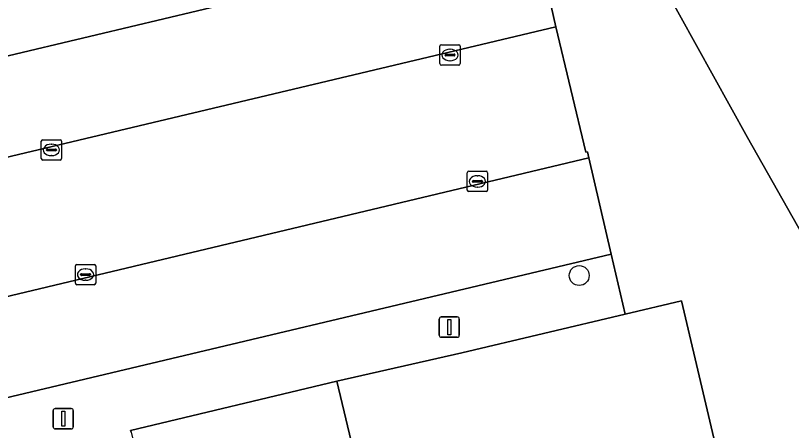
# Model space of a CAD drawing. Extents: x 158031 to 159244, y 380104 to 381214.
# Drawn here: x 158665.32 to 158703.48, y 380464.17 to 380484.57 of the extents above; entities that cross this region are included whole.
import ezdxf

# ---------------------------------------------------------------- set-up
doc = ezdxf.new("R2010")
doc.units = 0
for name, color, linetype in [('IMGEO_Boom', 7, 'Continuous'), ('IMGEO_Erf', 7, 'Continuous'), ('IMGEO_Hek', 7, 'Continuous'), ('IMGEO_Kolk', 7, 'Continuous'), ('IMGEO_Lichtmast', 7, 'Continuous'), ('IMGEO_Pand', 7, 'Continuous'), ('IMGEO_Parkeervlak_open', 7, 'Continuous'), ('IMGEO_Rijbaan_lokaal_open', 7, 'Continuous'), ('IMGEO_Voetpad_open', 7, 'Continuous')]:
    doc.layers.add(name, color=color, linetype=linetype)

msp = doc.modelspace()

# ---------------------------------------------------------------- linework, layer by layer
at = {"layer": 'IMGEO_Boom'}
msp.add_circle((158693.042, 380471.788), 0.489, dxfattribs=at)
at = {"layer": 'IMGEO_Erf'}
msp.add_lwpolyline([(158698.077, 380470.54), (158695.304, 380469.884), (158687.271, 380467.982), (158681.122, 380466.593), (158682.444, 380461.045), (158685.304, 380461.722), (158686.594, 380456.28), (158689.406, 380456.946), (158691.395, 380448.507), (158694.234, 380449.177), (158694.082, 380449.756), (158702.507, 380451.76), (158701.464, 380456.145)], close=True, dxfattribs=at)
at = {"layer": 'IMGEO_Hek'}
msp.add_lwpolyline([(158681.122, 380466.593), (158687.271, 380467.982)], dxfattribs=at)
at = {"layer": 'IMGEO_Kolk'}
for p, q in [((158686.263, 380483.127), (158687.115, 380483.127)), ((158686.188, 380482.201), (158686.188, 380483.053)), ((158686.676, 380482.907), (158686.701, 380482.907)), ((158687.189, 380483.053), (158687.189, 380482.201)), ((158686.447, 380482.621), (158686.447, 380482.633)), ((158686.885, 380482.584), (158686.487, 380482.584)), ((158686.49, 380482.67), (158686.888, 380482.67)), ((158686.931, 380482.633), (158686.931, 380482.621)), ((158687.115, 380482.127), (158686.263, 380482.127)), ((158686.699, 380482.347), (158686.674, 380482.347)), ((158666.584, 380477.537), (158666.584, 380478.389)), ((158666.659, 380478.463), (158667.511, 380478.463)), ((158667.072, 380478.243), (158667.097, 380478.243)), ((158667.585, 380478.389), (158667.585, 380477.537)), ((158666.843, 380477.957), (158666.843, 380477.969)), ((158667.281, 380477.92), (158666.883, 380477.92)), ((158666.886, 380478.006), (158667.284, 380478.006)), ((158667.327, 380477.969), (158667.327, 380477.957)), ((158667.511, 380477.463), (158666.659, 380477.463)), ((158667.095, 380477.683), (158667.07, 380477.683)), ((158687.535, 380475.989), (158687.535, 380476.841)), ((158687.61, 380476.915), (158688.462, 380476.915)), ((158688.023, 380476.695), (158688.048, 380476.695)), ((158688.536, 380476.841), (158688.536, 380475.989)), ((158687.794, 380476.409), (158687.794, 380476.421)), ((158688.232, 380476.372), (158687.834, 380476.372)), ((158687.837, 380476.458), (158688.235, 380476.458)), ((158688.278, 380476.421), (158688.278, 380476.409)), ((158688.462, 380475.915), (158687.61, 380475.915)), ((158688.046, 380476.135), (158688.021, 380476.135)), ((158668.261, 380471.411), (158668.261, 380472.263)), ((158668.336, 380472.337), (158669.188, 380472.337)), ((158668.749, 380472.117), (158668.774, 380472.117)), ((158669.262, 380472.263), (158669.262, 380471.411)), ((158668.52, 380471.831), (158668.52, 380471.843)), ((158668.958, 380471.794), (158668.56, 380471.794)), ((158668.563, 380471.88), (158668.961, 380471.88)), ((158669.004, 380471.843), (158669.004, 380471.831)), ((158669.188, 380471.337), (158668.336, 380471.337)), ((158668.772, 380471.557), (158668.747, 380471.557))]:
    msp.add_line(p, q, dxfattribs=at)
for points in [[(158686.263, 380483.127), (158687.115, 380483.127)], [(158686.188, 380482.201), (158686.188, 380483.053)], [(158687.189, 380483.053), (158687.189, 380482.201)], [(158687.115, 380482.127), (158686.263, 380482.127)], [(158666.584, 380477.537), (158666.584, 380478.389)], [(158666.659, 380478.463), (158667.511, 380478.463)], [(158667.585, 380478.389), (158667.585, 380477.537)], [(158667.511, 380477.463), (158666.659, 380477.463)], [(158687.535, 380475.989), (158687.535, 380476.841)], [(158687.61, 380476.915), (158688.462, 380476.915)], [(158688.536, 380476.841), (158688.536, 380475.989)], [(158688.462, 380475.915), (158687.61, 380475.915)], [(158668.261, 380471.411), (158668.261, 380472.263)], [(158668.336, 380472.337), (158669.188, 380472.337)], [(158669.262, 380472.263), (158669.262, 380471.411)], [(158669.188, 380471.337), (158668.336, 380471.337)]]:
    msp.add_lwpolyline(points, dxfattribs=at)
for centre, radius, start, end in [((158686.265, 380483.051), 0.0765, 91.552, 178.448), ((158686.265, 380483.051), 0.0765, 91.552, 178.448), ((158687.113, 380483.051), 0.0765, 1.552, 88.448), ((158687.113, 380483.051), 0.0765, 1.552, 88.448), ((158686.487, 380482.63), 0.0403, 85.8775, 175.7526), ((158686.484, 380482.62), 0.0366, 178.938, 274.7102), ((158686.888, 380482.627), 0.043, 264.8664, 352.4533), ((158686.892, 380482.632), 0.0386, 1.7309, 96.639), ((158686.265, 380482.203), 0.0765, 181.552, 268.448), ((158686.265, 380482.203), 0.0765, 181.552, 268.448), ((158687.113, 380482.203), 0.0765, 271.552, 358.448), ((158687.113, 380482.203), 0.0765, 271.552, 358.448), ((158666.661, 380478.387), 0.0765, 91.552, 178.448), ((158666.661, 380478.387), 0.0765, 91.552, 178.448), ((158667.509, 380478.387), 0.0765, 1.552, 88.448), ((158667.509, 380478.387), 0.0765, 1.552, 88.448), ((158666.883, 380477.966), 0.0403, 85.8775, 175.7526), ((158666.88, 380477.956), 0.0366, 178.938, 274.7102), ((158667.284, 380477.963), 0.043, 264.8664, 352.4533), ((158667.288, 380477.968), 0.0386, 1.7309, 96.639), ((158666.661, 380477.539), 0.0765, 181.552, 268.448), ((158666.661, 380477.539), 0.0765, 181.552, 268.448), ((158667.509, 380477.539), 0.0765, 271.552, 358.448), ((158667.509, 380477.539), 0.0765, 271.552, 358.448), ((158687.612, 380476.839), 0.0765, 91.552, 178.448), ((158687.612, 380476.839), 0.0765, 91.552, 178.448), ((158688.46, 380476.839), 0.0765, 1.552, 88.448), ((158688.46, 380476.839), 0.0765, 1.552, 88.448), ((158687.834, 380476.418), 0.0403, 85.8775, 175.7526), ((158687.831, 380476.408), 0.0366, 178.938, 274.7102), ((158688.235, 380476.415), 0.043, 264.8664, 352.4533), ((158688.239, 380476.42), 0.0386, 1.7309, 96.639), ((158687.612, 380475.991), 0.0765, 181.552, 268.448), ((158687.612, 380475.991), 0.0765, 181.552, 268.448), ((158688.46, 380475.991), 0.0765, 271.552, 358.448), ((158688.46, 380475.991), 0.0765, 271.552, 358.448), ((158668.338, 380472.261), 0.0765, 91.552, 178.448), ((158668.338, 380472.261), 0.0765, 91.552, 178.448), ((158669.186, 380472.261), 0.0765, 1.552, 88.448), ((158669.186, 380472.261), 0.0765, 1.552, 88.448), ((158668.56, 380471.84), 0.0403, 85.8775, 175.7526), ((158668.557, 380471.83), 0.0366, 178.938, 274.7102), ((158668.961, 380471.837), 0.043, 264.8664, 352.4533), ((158668.965, 380471.842), 0.0386, 1.7309, 96.639), ((158668.338, 380471.413), 0.0765, 181.552, 268.448), ((158668.338, 380471.413), 0.0765, 181.552, 268.448), ((158669.186, 380471.413), 0.0765, 271.552, 358.448), ((158669.186, 380471.413), 0.0765, 271.552, 358.448)]:
    msp.add_arc(centre, radius, start, end, dxfattribs=at)
for centre, major_axis, ratio, start_param, end_param in [((158686.675, 380482.627), (-0.387, 0.002), 0.722429, 4.712389, 7.853982), ((158686.7, 380482.627), (-0.39, 0.002), 0.717154, 1.570796, 4.712389), ((158667.071, 380477.963), (-0.387, 0.002), 0.722429, 4.712389, 7.853982), ((158667.096, 380477.963), (-0.39, 0.002), 0.717154, 1.570796, 4.712389), ((158688.022, 380476.415), (-0.387, 0.002), 0.722429, 4.712389, 7.853982), ((158688.047, 380476.415), (-0.39, 0.002), 0.717154, 1.570796, 4.712389), ((158668.748, 380471.837), (-0.387, 0.002), 0.722429, 4.712389, 7.853982), ((158668.773, 380471.837), (-0.39, 0.002), 0.717154, 1.570796, 4.712389)]:
    msp.add_ellipse(centre, major_axis=major_axis, ratio=ratio, start_param=start_param, end_param=end_param, dxfattribs=at)
at = {"layer": 'IMGEO_Lichtmast'}
for p, q in [((158686.156, 380468.852), (158686.156, 380469.652)), ((158686.156, 380469.652), (158686.156, 380468.852)), ((158686.256, 380469.752), (158687.046, 380469.752)), ((158687.046, 380469.752), (158686.256, 380469.752)), ((158687.146, 380469.652), (158687.146, 380468.852)), ((158687.146, 380468.852), (158687.146, 380469.652)), ((158687.046, 380468.752), (158686.256, 380468.752)), ((158686.256, 380468.752), (158687.046, 380468.752)), ((158667.27, 380465.253), (158668.06, 380465.253)), ((158668.06, 380465.253), (158667.27, 380465.253)), ((158667.17, 380464.353), (158667.17, 380465.153)), ((158667.17, 380465.153), (158667.17, 380464.353)), ((158668.16, 380465.153), (158668.16, 380464.353)), ((158668.16, 380464.353), (158668.16, 380465.153)), ((158668.06, 380464.253), (158667.27, 380464.253)), ((158667.27, 380464.253), (158668.06, 380464.253))]:
    msp.add_line(p, q, dxfattribs=at)
for points in [[(158686.576, 380469.627), (158686.726, 380469.627), (158686.726, 380468.877), (158686.576, 380468.877), (158686.576, 380469.627)], [(158667.59, 380465.128), (158667.74, 380465.128), (158667.74, 380464.378), (158667.59, 380464.378), (158667.59, 380465.128)]]:
    msp.add_lwpolyline(points, dxfattribs=at)
for centre, start, end in [((158686.256, 380469.652), 90, 180), ((158686.256, 380469.652), 90, 180), ((158687.046, 380469.652), 0, 90), ((158687.046, 380469.652), 360, 90), ((158686.256, 380468.852), 180, 270), ((158686.256, 380468.852), 180, 270), ((158687.046, 380468.852), 270, 0), ((158687.046, 380468.852), 270, 0), ((158667.27, 380465.153), 90, 180), ((158667.27, 380465.153), 90, 180), ((158668.06, 380465.153), 0, 90), ((158668.06, 380465.153), 360, 90), ((158667.27, 380464.353), 180, 270), ((158667.27, 380464.353), 180, 270), ((158668.06, 380464.353), 270, 0), ((158668.06, 380464.353), 270, 0)]:
    msp.add_arc(centre, 0.1, start, end, dxfattribs=at)
at = {"layer": 'IMGEO_Pand'}
msp.add_lwpolyline([(158677.086, 380456.482), (158680.121, 380457.202), (158679.383, 380460.32), (158682.444, 380461.045), (158681.122, 380466.593), (158670.98, 380464.176), (158670.999, 380464.096), (158671.732, 380461.02), (158673.051, 380461.332), (158674.354, 380455.835)], close=True, dxfattribs=at)
at = {"layer": 'IMGEO_Parkeervlak_open'}
for points in [[(158662.133, 380476.955), (158691.886, 380484.012), (158690.819, 380488.741), (158661.014, 380481.657)], [(158693.513, 380477.568), (158663.668, 380470.457), (158664.789, 380465.758), (158694.616, 380472.843)]]:
    msp.add_lwpolyline(points, close=True, dxfattribs=at)
at = {"layer": 'IMGEO_Rijbaan_lokaal_open'}
msp.add_lwpolyline([(158683.352, 380511.051), (158685.993, 380506.242), (158697.142, 380486.116), (158701.312, 380478.576), (158706.513, 380469.396), (158711.7, 380472.436), (158691.025, 380509.551)], dxfattribs=at)
msp.add_lwpolyline([(158693.513, 380477.568), (158693.449, 380477.869), (158693.363, 380477.855), (158691.886, 380484.012), (158662.133, 380476.955), (158663.668, 380470.457)], close=True, dxfattribs=at)
at = {"layer": 'IMGEO_Voetpad_open'}
for points in [[(158661.014, 380481.657), (158690.819, 380488.741)], [(158690.819, 380488.741), (158691.886, 380484.012), (158693.363, 380477.855), (158693.449, 380477.869), (158693.513, 380477.568), (158694.616, 380472.843), (158695.304, 380469.884), (158698.077, 380470.54), (158701.464, 380456.145), (158702.507, 380451.76), (158702.646, 380451.176), (158703.434, 380447.849), (158709.015, 380449.219), (158708.381, 380451.985), (158712.603, 380453.018), (158713.842, 380453.301), (158718.08, 380454.306), (158723.296, 380455.53), (158732.106, 380457.601), (158737.314, 380458.825), (158741.538, 380459.818), (158742.746, 380460.102), (158746.999, 380461.102), (158751.736, 380462.236)], [(158706.513, 380469.396), (158701.312, 380478.576), (158697.142, 380486.116)], [(158670.999, 380464.096), (158670.98, 380464.176), (158681.122, 380466.593), (158687.271, 380467.982), (158695.304, 380469.884), (158694.616, 380472.843), (158664.789, 380465.758)]]:
    msp.add_lwpolyline(points, dxfattribs=at)

doc.saveas('drawing.dxf')
